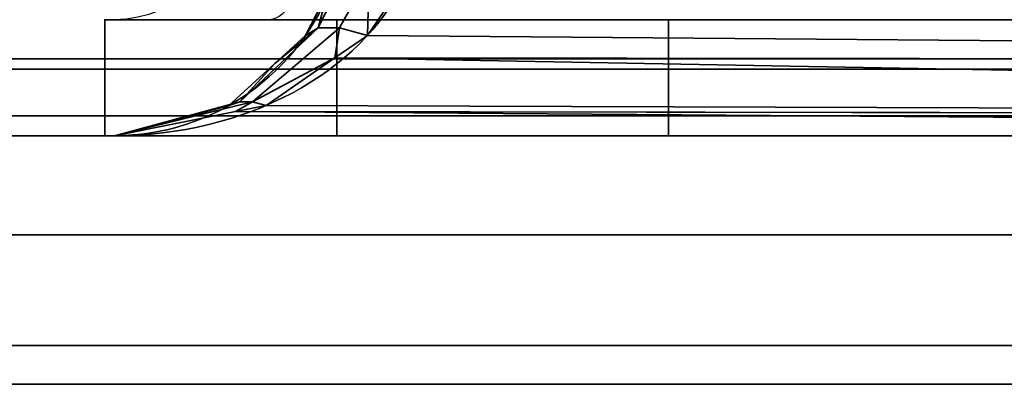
# Model space of a CAD drawing. Header units: millimetres. Extents: x -603 to 3703, y -115 to 193.
# Tile 847 of 1056: x 2459.09 to 2465.03, y -33 to -30.8. Entities that reach past the tile are written whole.
import ezdxf

# ---------------------------------------------------------------- set-up
doc = ezdxf.new("R2010")
doc.units = ezdxf.units.MM
doc.layers.add('151', color=7, linetype='Continuous', true_color=0xffffff)

# ---------------------------------------------------------------- blocks, each defined once
blk = doc.blocks.new('UG_SURFACE_096')
at = {"layer": '151', "color": 252, "linetype": 'Continuous', "lineweight": 35}
for points in [[(2435.0801, -31.5, 2074.1701), (2483.9201, -31.5, 2025.3301), (2483.9201, -31.5, -8.75), (2435.0801, -31.5, -8.75)], [(2435.0801, -33, 2074.1701), (2483.9201, -33, 2025.3301), (2483.9201, -31.5, 2025.3301), (2435.0801, -31.5, 2074.1701)], [(2435.0801, -31.5, -8.75), (2483.9201, -31.5, -8.75), (2483.9201, -33, -8.75), (2435.0801, -33, -8.75)], [(2435.0801, -33, 2074.1701), (2435.0801, -33, -8.75), (2483.9201, -33, -8.75), (2483.9201, -33, 2025.3301)]]:
    blk.add_3dface(points, dxfattribs=at)
blk = doc.blocks.new('UG_SURFACE_097')
at = {"layer": '151', "color": 252, "linetype": 'Continuous', "lineweight": 35}
for points in [[(2460.9454, -30.6322, 1166.35), (2461.0453, -30.5266, 1166.5661), (2460.8879, -30.8485, 1166.6973)], [(2461.0169, -30.8485, 1166.8835), (2460.8879, -30.8485, 1166.6973), (2461.0453, -30.5266, 1166.5661), (2461.195, -30.5266, 1166.7823)], [(2460.8879, -30.8485, 1009.8028), (2461.0453, -30.5266, 1009.9338), (2460.9454, -30.6322, 1010.15)], [(2460.8879, -30.8485, 1009.8028), (2461.0169, -30.8485, 1009.6165), (2461.195, -30.5266, 1009.7177), (2461.0453, -30.5266, 1009.9338)], [(2461.1847, -30.895, 1167.0284), (2461.0169, -30.8485, 1166.8835), (2461.195, -30.5266, 1166.7823)], [(2461.195, -30.5266, 1009.7177), (2461.0169, -30.8485, 1009.6165), (2461.1847, -30.895, 1009.4715)], [(2461.195, -30.5266, 1166.7823), (2461.4074, -30.5648, 1166.9325), (2461.1847, -30.895, 1167.0284)], [(2461.1847, -30.895, 1009.4715), (2461.4074, -30.5648, 1009.5675), (2461.195, -30.5266, 1009.7177)], [(2480.3808, -31.0531, 1174.3822), (2461.1847, -30.895, 1167.0284), (2461.4074, -30.5648, 1166.9325)], [(2461.4074, -30.5648, 1009.5675), (2461.1847, -30.895, 1009.4715), (2480.3808, -31.0531, 1002.1178)], [(2461.4074, -30.5648, 1166.9325), (2480.485, -30.5648, 1174.105), (2480.3808, -31.0531, 1174.3822)], [(2480.3808, -31.0531, 1002.1178), (2480.485, -30.5648, 1002.3949), (2461.4074, -30.5648, 1009.5675)], [(2460.8879, -30.8485, 1166.6973), (2460.8114, -30.895, 1166.4891), (2460.9454, -30.6322, 1166.35)], [(2460.8114, -30.895, 1010.0108), (2460.9454, -30.6322, 1166.35), (2460.8114, -30.895, 1166.4891)], [(2460.8114, -30.895, 1010.0108), (2460.9454, -30.6322, 1010.15), (2460.9454, -30.6322, 1166.35)], [(2460.9454, -30.6322, 1010.15), (2460.8114, -30.895, 1010.0108), (2460.8879, -30.8485, 1009.8028)], [(2459.6, -31.5, 1168.25), (2459.6, -30.8, 1168.25), (2459.6, -30.8, 983.25), (2459.6, -31.5, 983.25)], [(2459.6, -31.5, 1168.25), (2461, -31.5, 1168.25), (2461, -30.8, 1168.25), (2459.6, -30.8, 1168.25)], [(2480.02, -31.5, 983.25), (2459.6, -31.5, 983.25), (2459.6, -30.8, 983.25), (2480.02, -30.8, 983.25)], [(2461, -31.5, 1180.6225), (2461, -30.8, 1180.6225), (2461, -30.8, 1168.25), (2461, -31.5, 1168.25)], [(2461, -30.8, 1180.6225), (2461, -31.5, 1180.6225), (2463.0001, -31.5, 1193.2499), (2463.0001, -30.8, 1193.2499)], [(2480.02, -30.8, 1193.2499), (2463.0001, -30.8, 1193.2499), (2463.0001, -31.5, 1193.2499), (2480.02, -31.5, 1193.2499)], [(2460.6259, -31.0649, 1166.6819), (2460.8879, -30.8485, 1166.6973), (2460.4151, -31.2951, 1167.0817)], [(2460.4907, -31.2951, 1167.1908), (2460.4151, -31.2951, 1167.0817), (2460.8879, -30.8485, 1166.6973), (2461.0169, -30.8485, 1166.8835)], [(2460.4151, -31.2951, 1009.4182), (2460.8879, -30.8485, 1009.8028), (2460.6259, -31.0649, 1009.8182)], [(2460.4151, -31.2951, 1009.4182), (2460.4907, -31.2951, 1009.3092), (2461.0169, -30.8485, 1009.6165), (2460.8879, -30.8485, 1009.8028)], [(2460.4907, -31.2951, 1167.1908), (2461.0169, -30.8485, 1166.8835), (2460.9883, -31.0309, 1167.1131)], [(2460.9883, -31.0309, 1009.3869), (2461.0169, -30.8485, 1009.6165), (2460.4907, -31.2951, 1009.3092)], [(2460.6259, -31.0649, 1166.6819), (2460.8114, -30.895, 1166.4891), (2460.8879, -30.8485, 1166.6973)], [(2460.8879, -30.8485, 1009.8028), (2460.8114, -30.895, 1010.0108), (2460.6259, -31.0649, 1009.8182)], [(2461.0169, -30.8485, 1166.8835), (2461.1847, -30.895, 1167.0284), (2460.9883, -31.0309, 1167.1131)], [(2460.9883, -31.0309, 1009.3869), (2461.1847, -30.895, 1009.4715), (2461.0169, -30.8485, 1009.6165)], [(2460.8114, -30.895, 1166.4891), (2460.6259, -31.0649, 1009.8182), (2460.8114, -30.895, 1010.0108)], [(2460.8114, -30.895, 1166.4891), (2460.6259, -31.0649, 1166.6819), (2460.6259, -31.0649, 1009.8182)], [(2480.3808, -31.0531, 1174.3822), (2460.9883, -31.0309, 1167.1131), (2461.1847, -30.895, 1167.0284)], [(2461.1847, -30.895, 1009.4715), (2460.9883, -31.0309, 1009.3869), (2480.3808, -31.0531, 1002.1178)], [(2460.9883, -31.0309, 1167.1131), (2460.5734, -31.3178, 1167.2919), (2460.4907, -31.2951, 1167.1908)], [(2460.4907, -31.2951, 1009.3092), (2460.5734, -31.3178, 1009.2081), (2460.9883, -31.0309, 1009.3869)], [(2480.2165, -31.3824, 1174.8186), (2460.5734, -31.3178, 1167.2919), (2460.9883, -31.0309, 1167.1131)], [(2460.9883, -31.0309, 1009.3869), (2460.5734, -31.3178, 1009.2081), (2480.2165, -31.3824, 1001.6813)], [(2460.9883, -31.0309, 1167.1131), (2480.3808, -31.0531, 1174.3822), (2480.3801, -31.056, 1174.3839)], [(2460.9883, -31.0309, 1167.1131), (2480.3801, -31.056, 1174.3839), (2480.2165, -31.3824, 1174.8186)], [(2480.2165, -31.3824, 1001.6813), (2480.3801, -31.056, 1002.1162), (2460.9883, -31.0309, 1009.3869)], [(2480.3801, -31.056, 1002.1162), (2480.3808, -31.0531, 1002.1178), (2460.9883, -31.0309, 1009.3869)], [(2460.4151, -31.2951, 1167.0817), (2460.3496, -31.3178, 1166.9686), (2460.6259, -31.0649, 1166.6819)], [(2460.3496, -31.3178, 1009.5314), (2460.6259, -31.0649, 1166.6819), (2460.3496, -31.3178, 1166.9686)], [(2460.3496, -31.3178, 1009.5314), (2460.6259, -31.0649, 1009.8182), (2460.6259, -31.0649, 1166.6819)], [(2460.6259, -31.0649, 1009.8182), (2460.3496, -31.3178, 1009.5314), (2460.4151, -31.2951, 1009.4182)], [(2460.4151, -31.2951, 1167.0817), (2459.6589, -31.5, 1167.6859), (2460.1855, -31.3611, 1167.1392)], [(2460.3882, -31.3547, 1167.3717), (2459.6589, -31.5, 1167.6859), (2460.4907, -31.2951, 1167.1908)], [(2459.6589, -31.5, 1167.6859), (2460.4151, -31.2951, 1167.0817), (2460.4907, -31.2951, 1167.1908)], [(2460.4907, -31.2951, 1009.3092), (2459.6589, -31.5, 1008.8141), (2460.3882, -31.3547, 1009.1282)], [(2460.1855, -31.3611, 1009.3608), (2459.6589, -31.5, 1008.8141), (2460.4151, -31.2951, 1009.4182)], [(2459.6589, -31.5, 1008.8141), (2460.4907, -31.2951, 1009.3092), (2460.4151, -31.2951, 1009.4182)], [(2460.1855, -31.3611, 1167.1392), (2460.3496, -31.3178, 1166.9686), (2460.4151, -31.2951, 1167.0817)], [(2460.4151, -31.2951, 1009.4182), (2460.3496, -31.3178, 1009.5314), (2460.1855, -31.3611, 1009.3608)], [(2460.3496, -31.3178, 1166.9686), (2460.1855, -31.3611, 1009.3608), (2460.3496, -31.3178, 1009.5314)], [(2460.3496, -31.3178, 1166.9686), (2460.1855, -31.3611, 1167.1392), (2460.1855, -31.3611, 1009.3608)], [(2460.4907, -31.2951, 1167.1908), (2460.5734, -31.3178, 1167.2919), (2460.3882, -31.3547, 1167.3717)], [(2460.3882, -31.3547, 1009.1282), (2460.5734, -31.3178, 1009.2081), (2460.4907, -31.2951, 1009.3092)], [(2480.2165, -31.3824, 1174.8186), (2460.3882, -31.3547, 1167.3717), (2460.5734, -31.3178, 1167.2919)], [(2460.5734, -31.3178, 1009.2081), (2460.3882, -31.3547, 1009.1282), (2480.2165, -31.3824, 1001.6813)], [(2480.02, -31.5, 1175.3412), (2459.6589, -31.5, 1167.6859), (2460.3882, -31.3547, 1167.3717)], [(2460.3882, -31.3547, 1009.1282), (2459.6589, -31.5, 1008.8141), (2480.02, -31.5, 1001.1588)], [(2460.1855, -31.3611, 1009.3608), (2460.1855, -31.3611, 1167.1392), (2459.6589, -31.5, 1167.6859), (2459.6589, -31.5, 1008.8141)], [(2460.3882, -31.3547, 1167.3717), (2480.2165, -31.3824, 1174.8186), (2480.2146, -31.3863, 1174.8238)], [(2460.3882, -31.3547, 1167.3717), (2480.2146, -31.3863, 1174.8238), (2480.02, -31.5, 1175.3412)], [(2480.02, -31.5, 1001.1588), (2480.2146, -31.3863, 1001.6762), (2460.3882, -31.3547, 1009.1282)], [(2480.2146, -31.3863, 1001.6762), (2480.2165, -31.3824, 1001.6813), (2460.3882, -31.3547, 1009.1282)], [(2459.6, -31.5, 1168.25), (2459.6, -31.5, 983.25), (2459.6589, -31.5, 1008.8141), (2459.6589, -31.5, 1167.6859)], [(2459.6, -31.5, 983.25), (2480.02, -31.5, 983.25), (2480.02, -31.5, 1001.1588), (2459.6589, -31.5, 1008.8141)], [(2459.6589, -31.5, 1167.6859), (2461, -31.5, 1168.25), (2459.6, -31.5, 1168.25)], [(2461, -31.5, 1168.25), (2459.6589, -31.5, 1167.6859), (2480.02, -31.5, 1175.3412)], [(2480.02, -31.5, 1175.3412), (2480.02, -31.5, 1193.2499), (2463.0001, -31.5, 1193.2499), (2461, -31.5, 1180.6225)], [(2461, -31.5, 1180.6225), (2461, -31.5, 1168.25), (2480.02, -31.5, 1175.3412)]]:
    blk.add_3dface(points, dxfattribs=at)
blk = doc.blocks.new('UG_SURFACE_098')
at = {"layer": '151', "color": 252, "linetype": 'Continuous', "lineweight": 35}
for points in [[(2460.9454, -30.6322, 1656.35), (2461.0453, -30.5266, 1656.5661), (2460.8879, -30.8485, 1656.6972)], [(2461.0169, -30.8485, 1656.8835), (2460.8879, -30.8485, 1656.6972), (2461.0453, -30.5266, 1656.5661), (2461.195, -30.5266, 1656.7823)], [(2460.8879, -30.8485, 1499.8028), (2461.0453, -30.5266, 1499.9338), (2460.9454, -30.6322, 1500.15)], [(2460.8879, -30.8485, 1499.8028), (2461.0169, -30.8485, 1499.6165), (2461.195, -30.5266, 1499.7177), (2461.0453, -30.5266, 1499.9338)], [(2461.1847, -30.895, 1657.0284), (2461.0169, -30.8485, 1656.8835), (2461.195, -30.5266, 1656.7823)], [(2461.195, -30.5266, 1499.7177), (2461.0169, -30.8485, 1499.6165), (2461.1847, -30.895, 1499.4715)], [(2461.195, -30.5266, 1656.7823), (2461.4074, -30.5648, 1656.9325), (2461.1847, -30.895, 1657.0284)], [(2461.1847, -30.895, 1499.4715), (2461.4074, -30.5648, 1499.5675), (2461.195, -30.5266, 1499.7177)], [(2480.3808, -31.0531, 1664.3822), (2461.1847, -30.895, 1657.0284), (2461.4074, -30.5648, 1656.9325)], [(2461.4074, -30.5648, 1499.5675), (2461.1847, -30.895, 1499.4715), (2480.3808, -31.0531, 1492.1178)], [(2461.4074, -30.5648, 1656.9325), (2480.485, -30.5648, 1664.1051), (2480.3808, -31.0531, 1664.3822)], [(2480.3808, -31.0531, 1492.1178), (2480.485, -30.5648, 1492.3949), (2461.4074, -30.5648, 1499.5675)], [(2460.8879, -30.8485, 1656.6972), (2460.8114, -30.895, 1656.4891), (2460.9454, -30.6322, 1656.35)], [(2460.8114, -30.895, 1500.0108), (2460.9454, -30.6322, 1656.35), (2460.8114, -30.895, 1656.4891)], [(2460.8114, -30.895, 1500.0108), (2460.9454, -30.6322, 1500.15), (2460.9454, -30.6322, 1656.35)], [(2460.9454, -30.6322, 1500.15), (2460.8114, -30.895, 1500.0108), (2460.8879, -30.8485, 1499.8028)], [(2459.6, -31.5, 1658.25), (2459.6, -30.8, 1658.25), (2459.6, -30.8, 1473.25), (2459.6, -31.5, 1473.25)], [(2459.6, -31.5, 1658.25), (2461, -31.5, 1658.25), (2461, -30.8, 1658.25), (2459.6, -30.8, 1658.25)], [(2480.02, -31.5, 1473.25), (2459.6, -31.5, 1473.25), (2459.6, -30.8, 1473.25), (2480.02, -30.8, 1473.25)], [(2461, -31.5, 1670.6225), (2461, -30.8, 1670.6225), (2461, -30.8, 1658.25), (2461, -31.5, 1658.25)], [(2461, -30.8, 1670.6225), (2461, -31.5, 1670.6225), (2463.0001, -31.5, 1683.25), (2463.0001, -30.8, 1683.25)], [(2480.02, -30.8, 1683.25), (2463.0001, -30.8, 1683.25), (2463.0001, -31.5, 1683.25), (2480.02, -31.5, 1683.25)], [(2460.6259, -31.0649, 1656.6819), (2460.8879, -30.8485, 1656.6972), (2460.4151, -31.2951, 1657.0817)], [(2460.4907, -31.2951, 1657.1908), (2460.4151, -31.2951, 1657.0817), (2460.8879, -30.8485, 1656.6972), (2461.0169, -30.8485, 1656.8835)], [(2460.4151, -31.2951, 1499.4183), (2460.8879, -30.8485, 1499.8028), (2460.6259, -31.0649, 1499.8181)], [(2460.4151, -31.2951, 1499.4183), (2460.4907, -31.2951, 1499.3092), (2461.0169, -30.8485, 1499.6165), (2460.8879, -30.8485, 1499.8028)], [(2460.4907, -31.2951, 1657.1908), (2461.0169, -30.8485, 1656.8835), (2460.9883, -31.0309, 1657.1131)], [(2460.9883, -31.0309, 1499.3869), (2461.0169, -30.8485, 1499.6165), (2460.4907, -31.2951, 1499.3092)], [(2460.6259, -31.0649, 1656.6819), (2460.8114, -30.895, 1656.4891), (2460.8879, -30.8485, 1656.6972)], [(2460.8879, -30.8485, 1499.8028), (2460.8114, -30.895, 1500.0108), (2460.6259, -31.0649, 1499.8181)], [(2461.0169, -30.8485, 1656.8835), (2461.1847, -30.895, 1657.0284), (2460.9883, -31.0309, 1657.1131)], [(2460.9883, -31.0309, 1499.3869), (2461.1847, -30.895, 1499.4715), (2461.0169, -30.8485, 1499.6165)], [(2460.8114, -30.895, 1656.4891), (2460.6259, -31.0649, 1499.8181), (2460.8114, -30.895, 1500.0108)], [(2460.8114, -30.895, 1656.4891), (2460.6259, -31.0649, 1656.6819), (2460.6259, -31.0649, 1499.8181)], [(2480.3808, -31.0531, 1664.3822), (2460.9883, -31.0309, 1657.1131), (2461.1847, -30.895, 1657.0284)], [(2461.1847, -30.895, 1499.4715), (2460.9883, -31.0309, 1499.3869), (2480.3808, -31.0531, 1492.1178)], [(2460.9883, -31.0309, 1657.1131), (2460.5734, -31.3178, 1657.2919), (2460.4907, -31.2951, 1657.1908)], [(2460.4907, -31.2951, 1499.3092), (2460.5734, -31.3178, 1499.2081), (2460.9883, -31.0309, 1499.3869)], [(2480.2165, -31.3824, 1664.8186), (2460.5734, -31.3178, 1657.2919), (2460.9883, -31.0309, 1657.1131)], [(2460.9883, -31.0309, 1499.3869), (2460.5734, -31.3178, 1499.2081), (2480.2165, -31.3824, 1491.6813)], [(2460.9883, -31.0309, 1657.1131), (2480.3808, -31.0531, 1664.3822), (2480.3801, -31.056, 1664.3839)], [(2460.9883, -31.0309, 1657.1131), (2480.3801, -31.056, 1664.3839), (2480.2165, -31.3824, 1664.8186)], [(2480.2165, -31.3824, 1491.6813), (2480.3801, -31.056, 1492.1161), (2460.9883, -31.0309, 1499.3869)], [(2480.3801, -31.056, 1492.1161), (2480.3808, -31.0531, 1492.1178), (2460.9883, -31.0309, 1499.3869)], [(2460.4151, -31.2951, 1657.0817), (2460.3496, -31.3178, 1656.9686), (2460.6259, -31.0649, 1656.6819)], [(2460.3496, -31.3178, 1499.5314), (2460.6259, -31.0649, 1656.6819), (2460.3496, -31.3178, 1656.9686)], [(2460.3496, -31.3178, 1499.5314), (2460.6259, -31.0649, 1499.8181), (2460.6259, -31.0649, 1656.6819)], [(2460.6259, -31.0649, 1499.8181), (2460.3496, -31.3178, 1499.5314), (2460.4151, -31.2951, 1499.4183)], [(2460.4151, -31.2951, 1657.0817), (2459.6589, -31.5, 1657.6859), (2460.1855, -31.3611, 1657.1392)], [(2460.3882, -31.3547, 1657.3718), (2459.6589, -31.5, 1657.6859), (2460.4907, -31.2951, 1657.1908)], [(2459.6589, -31.5, 1657.6859), (2460.4151, -31.2951, 1657.0817), (2460.4907, -31.2951, 1657.1908)], [(2460.4907, -31.2951, 1499.3092), (2459.6589, -31.5, 1498.8141), (2460.3882, -31.3547, 1499.1282)], [(2460.1855, -31.3611, 1499.3608), (2459.6589, -31.5, 1498.8141), (2460.4151, -31.2951, 1499.4183)], [(2459.6589, -31.5, 1498.8141), (2460.4907, -31.2951, 1499.3092), (2460.4151, -31.2951, 1499.4183)], [(2460.1855, -31.3611, 1657.1392), (2460.3496, -31.3178, 1656.9686), (2460.4151, -31.2951, 1657.0817)], [(2460.4151, -31.2951, 1499.4183), (2460.3496, -31.3178, 1499.5314), (2460.1855, -31.3611, 1499.3608)], [(2460.3496, -31.3178, 1656.9686), (2460.1855, -31.3611, 1499.3608), (2460.3496, -31.3178, 1499.5314)], [(2460.3496, -31.3178, 1656.9686), (2460.1855, -31.3611, 1657.1392), (2460.1855, -31.3611, 1499.3608)], [(2460.4907, -31.2951, 1657.1908), (2460.5734, -31.3178, 1657.2919), (2460.3882, -31.3547, 1657.3718)], [(2460.3882, -31.3547, 1499.1282), (2460.5734, -31.3178, 1499.2081), (2460.4907, -31.2951, 1499.3092)], [(2480.2165, -31.3824, 1664.8186), (2460.3882, -31.3547, 1657.3718), (2460.5734, -31.3178, 1657.2919)], [(2460.5734, -31.3178, 1499.2081), (2460.3882, -31.3547, 1499.1282), (2480.2165, -31.3824, 1491.6813)], [(2480.02, -31.5, 1665.3413), (2459.6589, -31.5, 1657.6859), (2460.3882, -31.3547, 1657.3718)], [(2460.3882, -31.3547, 1499.1282), (2459.6589, -31.5, 1498.8141), (2480.02, -31.5, 1491.1588)], [(2460.1855, -31.3611, 1499.3608), (2460.1855, -31.3611, 1657.1392), (2459.6589, -31.5, 1657.6859), (2459.6589, -31.5, 1498.8141)], [(2460.3882, -31.3547, 1657.3718), (2480.2165, -31.3824, 1664.8186), (2480.2146, -31.3863, 1664.8238)], [(2460.3882, -31.3547, 1657.3718), (2480.2146, -31.3863, 1664.8238), (2480.02, -31.5, 1665.3413)], [(2480.02, -31.5, 1491.1588), (2480.2146, -31.3863, 1491.6762), (2460.3882, -31.3547, 1499.1282)], [(2480.2146, -31.3863, 1491.6762), (2480.2165, -31.3824, 1491.6813), (2460.3882, -31.3547, 1499.1282)], [(2459.6, -31.5, 1658.25), (2459.6, -31.5, 1473.25), (2459.6589, -31.5, 1498.8141), (2459.6589, -31.5, 1657.6859)], [(2459.6, -31.5, 1473.25), (2480.02, -31.5, 1473.25), (2480.02, -31.5, 1491.1588), (2459.6589, -31.5, 1498.8141)], [(2459.6589, -31.5, 1657.6859), (2461, -31.5, 1658.25), (2459.6, -31.5, 1658.25)], [(2461, -31.5, 1658.25), (2459.6589, -31.5, 1657.6859), (2480.02, -31.5, 1665.3413)], [(2480.02, -31.5, 1665.3413), (2480.02, -31.5, 1683.25), (2463.0001, -31.5, 1683.25), (2461, -31.5, 1670.6225)], [(2461, -31.5, 1670.6225), (2461, -31.5, 1658.25), (2480.02, -31.5, 1665.3413)]]:
    blk.add_3dface(points, dxfattribs=at)
blk = doc.blocks.new('UG_SURFACE_101')
at = {"layer": '151', "color": 252, "linetype": 'Continuous', "lineweight": 35}
for points in [[(2432.0593, -30.5209, 2077.1909), (2432.2345, -31.0987, 2077.0156), (3567.7655, -31.0987, 2077.0156), (3567.9407, -30.5209, 2077.1909)], [(3566.0372, -31.0372, 2075.2873), (2433.9628, -31.0372, 2075.2873), (2433.6202, -30.5246, 2075.6297), (3566.3798, -30.5246, 2075.6297)], [(3565.5246, -31.3797, 2074.7747), (2434.4754, -31.3797, 2074.7747), (2433.9628, -31.0372, 2075.2873), (3566.0372, -31.0372, 2075.2873)], [(3567.7655, -31.0987, 2077.0156), (2432.2345, -31.0987, 2077.0156), (2432.9021, -32.0979, 2076.3478), (3567.0979, -32.0979, 2076.3478)], [(3564.9199, -31.5, 2074.1701), (2435.0801, -31.5, 2074.1701), (2434.4754, -31.3797, 2074.7747), (3565.5246, -31.3797, 2074.7747)], [(2435.0801, -31.5, 2074.1701), (3564.9199, -31.5, 2074.1701), (3516.0799, -31.5, 2025.3301), (2483.9201, -31.5, 2025.3301)], [(2483.9201, -33, 2025.3301), (2435.0801, -33, 2074.1701), (2435.0801, -31.5, 2074.1701), (2483.9201, -31.5, 2025.3301)], [(3567.0979, -32.0979, 2076.3478), (2432.9021, -32.0979, 2076.3478), (2433.9013, -32.7655, 2075.3486), (3566.0987, -32.7655, 2075.3486)], [(3566.0987, -32.7655, 2075.3486), (2433.9013, -32.7655, 2075.3486), (2435.0801, -33, 2074.1701), (3564.9199, -33, 2074.1701)], [(2435.0801, -33, 2074.1701), (2483.9201, -33, 2025.3301), (3516.0799, -33, 2025.3301), (3564.9199, -33, 2074.1701)]]:
    blk.add_3dface(points, dxfattribs=at)

msp = doc.modelspace()

# ---------------------------------------------------------------- linework, layer by layer
at = {"layer": '151', "linetype": 'Continuous', "lineweight": -3}
for p, q in [((2459.6, -30.8, 1168.25), (2459.6, -30.8, 983.25)), ((2459.6, -30.8, 983.25), (2480.0201, -30.8, 983.25)), ((2459.6, -30.8, 1658.25), (2461, -30.8, 1658.25)), ((2459.6, -30.8, 1658.25), (2459.6, -30.8, 1473.25)), ((2459.6, -31.5, 983.25), (2459.6, -30.8, 983.25)), ((2459.6, -31.5, 1473.25), (2459.6, -30.8, 1473.25)), ((2459.6, -30.8, 1168.25), (2461, -30.8, 1168.25)), ((2459.6, -31.5, 1168.25), (2459.6, -30.8, 1168.25)), ((2459.6, -31.5, 1658.25), (2459.6, -30.8, 1658.25)), ((2459.6, -30.8, 1473.25), (2480.0201, -30.8, 1473.25)), ((2459.6, -30.8, 1168.25), (2459.6, -30.8, 983.25)), ((2459.659, -30.8, 1166.6267), (2459.659, -30.8, 1009.8733)), ((2459.659, -30.8, 1656.6267), (2459.659, -30.8, 1499.8733)), ((2480.0201, -30.8, 1175.3412), (2460.5942, -30.8, 1168.0376)), ((2460.5942, -30.8, 1008.4624), (2480.0201, -30.8, 1001.1588)), ((2480.0201, -30.8, 1665.3412), (2460.5942, -30.8, 1658.0376)), ((2460.5942, -30.8, 1498.4624), (2480.0201, -30.8, 1491.1588)), ((2461, -30.8, 1180.6225), (2461, -30.8, 1168.25)), ((2461, -30.8, 1670.6225), (2463, -30.8, 1683.25)), ((2461, -30.8, 1670.6225), (2461, -30.8, 1658.25)), ((2461, -31.5, 1658.25), (2461, -30.8, 1658.25)), ((2461, -30.8, 1180.6225), (2463, -30.8, 1193.25)), ((2461, -31.5, 1168.25), (2461, -30.8, 1168.25)), ((2461, -31.5, 1180.6225), (2461, -30.8, 1180.6225)), ((2461, -31.5, 1670.6225), (2461, -30.8, 1670.6225)), ((2463, -30.8, 1683.25), (2480.0201, -30.8, 1683.25)), ((2463, -30.8, 1683.25), (2463, -31.5, 1683.25)), ((2463, -30.8, 1193.25), (2463, -31.5, 1193.25)), ((2463, -30.8, 1193.25), (2480.0201, -30.8, 1193.25)), ((3564.92, -31.5, 2074.17), (2435.08, -31.5, 2074.17)), ((2483.92, -31.5, -8.75), (2435.08, -31.5, -8.75)), ((2435.08, -31.5, 2074.17), (2483.92, -31.5, 2025.33)), ((2435.08, -31.5, 2074.17), (2483.92, -31.5, 2025.33)), ((2459.6, -31.5, 1473.25), (2480.0201, -31.5, 1473.25)), ((2459.6, -31.5, 983.25), (2480.0201, -31.5, 983.25)), ((2459.6, -31.5, 1168.25), (2459.6, -31.5, 983.25)), ((2459.6, -31.5, 1658.25), (2459.6, -31.5, 1473.25)), ((2461, -31.5, 1168.25), (2459.6, -31.5, 1168.25)), ((2461, -31.5, 1658.25), (2459.6, -31.5, 1658.25)), ((2459.659, -31.5, 1167.6859), (2480.0201, -31.5, 1175.3412)), ((2459.659, -31.5, 1008.8141), (2459.659, -31.5, 1167.6859)), ((2459.659, -31.5, 1498.8141), (2459.659, -31.5, 1657.6859)), ((2480.0201, -31.5, 1001.1588), (2459.659, -31.5, 1008.8141)), ((2480.0201, -31.5, 1491.1588), (2459.659, -31.5, 1498.8141)), ((2459.659, -31.5, 1657.6859), (2480.0201, -31.5, 1665.3412)), ((2461, -31.5, 1670.6225), (2461, -31.5, 1658.25)), ((2463, -31.5, 1193.25), (2461, -31.5, 1180.6225)), ((2463, -31.5, 1683.25), (2461, -31.5, 1670.6225)), ((2461, -31.5, 1180.6225), (2461, -31.5, 1168.25)), ((2463, -31.5, 1193.25), (2480.0201, -31.5, 1193.25)), ((2463, -31.5, 1683.25), (2480.0201, -31.5, 1683.25)), ((2435.08, -33, 2074.17), (2483.92, -33, 2025.33)), ((2435.08, -33, 2074.17), (2483.92, -33, 2025.33)), ((2483.92, -33, -8.75), (2435.08, -33, -8.75)), ((3564.92, -33, 2074.17), (2435.08, -33, 2074.17))]:
    msp.add_line(p, q, dxfattribs=at)
at = {"layer": '151', "linetype": 'Continuous', "lineweight": -3, "extrusion": (0, 0, -1)}
for centre in [(-2459.659, -30.1, -1166.6267), (-2459.659, -30.1, -1656.6267)]:
    msp.add_arc(centre, 0.7, 180, 270, dxfattribs=at)
at = {"layer": '151', "linetype": 'Continuous', "lineweight": -3, "extrusion": (0.936029, 0, -0.351924)}
for centre in [(-30.1, 1809.8912, 1948.2849), (-30.1, 2268.5453, 1775.8423)]:
    msp.add_arc(centre, 0.7, 109.38818, 180, dxfattribs=at)
at = {"layer": '151', "linetype": 'Continuous', "lineweight": -3, "extrusion": (-0.72035, 0, 0.69361)}
for centre in [(2459.659, -30.1, 1498.8141), (2459.659, -30.1, 1008.8141)]:
    msp.add_ellipse(centre, major_axis=(1.4, 0, 1.454), ratio=0.69361, start_param=4.712389, end_param=5.944798, dxfattribs=at)
at = {"layer": '151', "linetype": 'Continuous', "lineweight": -3, "extrusion": (0.395731, 0, 0.918367)}
for centre in [(2459.659, -30.1, 1167.6859), (2459.659, -30.1, 1657.6859)]:
    msp.add_ellipse(centre, major_axis=(1.8537, 0, -0.7988), ratio=0.69361, start_param=4.712389, end_param=5.944798, dxfattribs=at)
at = {"layer": '151', "linetype": 'Continuous', "lineweight": -3, "extrusion": (0.395731, 0, -0.918367)}
for centre in [(2459.659, -30.1, 1008.8141), (2459.659, -30.1, 1498.8141)]:
    msp.add_ellipse(centre, major_axis=(1.8537, 0, 0.7988), ratio=0.69361, start_param=0.338388, end_param=1.570796, dxfattribs=at)
at = {"layer": '151', "linetype": 'Continuous', "lineweight": -3, "extrusion": (-0.72035, 0, -0.69361)}
for centre in [(2459.659, -30.1, 1167.6859), (2459.659, -30.1, 1657.6859)]:
    msp.add_ellipse(centre, major_axis=(1.4, 0, -1.454), ratio=0.69361, start_param=0.338388, end_param=1.570796, dxfattribs=at)
at = {"layer": '151', "linetype": 'Continuous', "lineweight": -3, "extrusion": (0, -1, 0)}
for centre, major_axis, start_param, end_param in [((2461.059, -30.8, 1656.6267), (0, 0, 1.4957), 0.338388, 1.570796), ((2461.059, -30.8, 1009.8733), (0, 0, -1.4957), 4.712389, 5.944798), ((2461.059, -30.8, 1499.8733), (0, 0, -1.4957), 4.712389, 5.944798), ((2461.059, -30.8, 1166.6267), (0, 0, 1.4957), 0.338388, 1.570796)]:
    msp.add_ellipse(centre, major_axis=major_axis, ratio=0.936029, start_param=start_param, end_param=end_param, dxfattribs=at)

# ---------------------------------------------------------------- block references
at = {"layer": '151', "linetype": 'Continuous', "lineweight": -3}
for name in ['UG_SURFACE_096', 'UG_SURFACE_101', 'UG_SURFACE_097', 'UG_SURFACE_098']:
    msp.add_blockref(name, (0, 0), dxfattribs=at)

doc.saveas('drawing.dxf')
